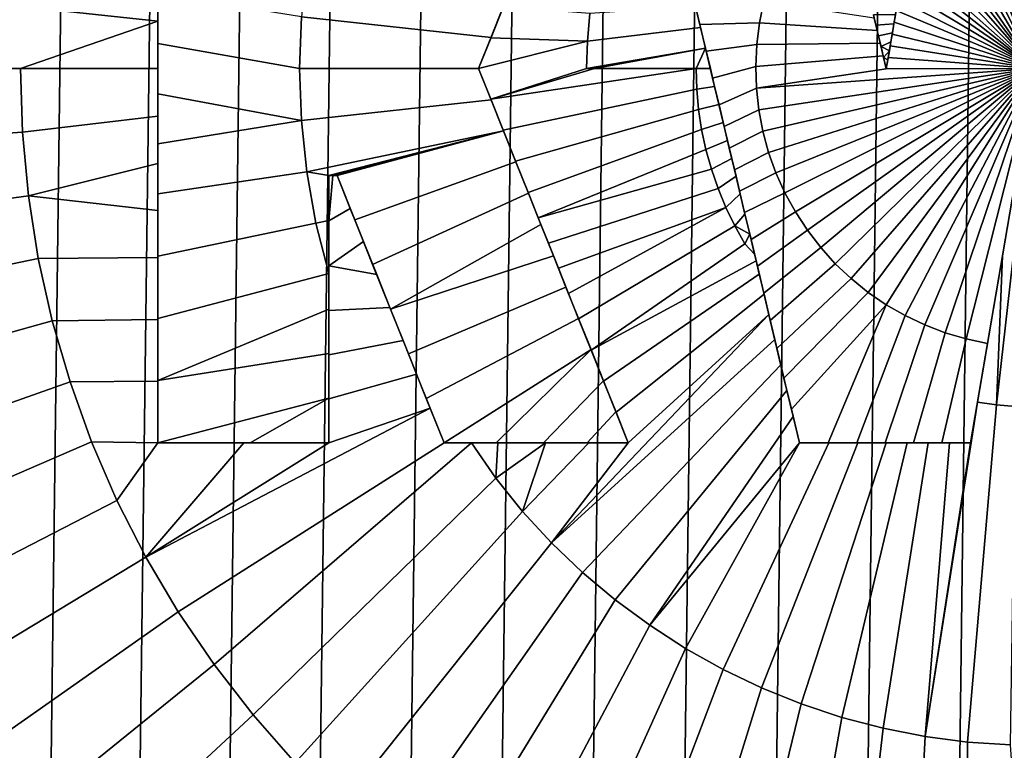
# Model space of a CAD drawing. Header units: metres. Extents: x -109 to 109, y -342 to 66.
# Tile 310 of 512: x -4.75 to -0.14, y -10.75 to -7.34. Entities that reach past the tile are written whole.
import ezdxf

# ---------------------------------------------------------------- set-up
doc = ezdxf.new("R2010")
doc.units = ezdxf.units.M
doc.layers.add('solid_K_24_62_16_000B91', color=7, linetype='CONTINUOUS')

msp = doc.modelspace()

# ---------------------------------------------------------------- linework, layer by layer
at = {"layer": 'solid_K_24_62_16_000B91'}
for points in [[(-1.283842, -16.951452, -67), (-0.855638, 16.978449, -67), (-0.427724, 16.994635, -67), (-0.855624, -16.978451, -67)], [(-0.855624, -16.978451, -67), (-0.427724, 16.994635, -67), (0, 17, -67), (-0.427716, -16.994635, -67)], [(0.427716, 16.994635, -67), (0, -17, -67), (-0.427716, -16.994635, -67), (0, 17, -67)], [(-2.139055, -16.864889, -67), (-1.711715, 16.913599, -67), (-1.283861, 16.951452, -67), (-1.711693, -16.913601, -67)], [(-1.711693, -16.913601, -67), (-1.283861, 16.951452, -67), (-0.855638, 16.978449, -67), (-1.283842, -16.951452, -67)], [(-2.565308, -16.805328, -67), (-2.139079, 16.864885, -67), (-1.711715, 16.913599, -67), (-2.139055, -16.864889, -67)], [(-2.990326, -16.734932, -67), (-2.565332, 16.805325, -67), (-2.139079, 16.864885, -67), (-2.565308, -16.805328, -67)], [(-3.413546, -16.653755, -67), (-2.99035, 16.734928, -67), (-2.565332, 16.805325, -67), (-2.990326, -16.734932, -67)], [(-3.834734, -16.561848, -67), (-3.413569, 16.653751, -67), (-2.99035, 16.734928, -67), (-3.413546, -16.653755, -67)], [(-4.253493, -16.459272, -67), (-3.834755, 16.561844, -67), (-3.413569, 16.653751, -67), (-3.834734, -16.561848, -67)], [(-4.669421, -16.346148, -67), (-4.253512, 16.459269, -67), (-3.834755, 16.561844, -67), (-4.253493, -16.459272, -67)], [(-5.082287, -16.222525, -67), (-4.669439, 16.346142, -67), (-4.253512, 16.459269, -67), (-4.669421, -16.346148, -67)], [(-5.491698, -16.088545, -67), (-5.082304, 16.222519, -67), (-4.669439, 16.346142, -67), (-5.082287, -16.222525, -67)], [(-0.397359, -6.322829, 85.585426), (0, -7.564932, 85.606651), (-0.3001, -6.295817, 85.585426)], [(-0.3001, -6.295817, 85.585426), (0, -7.564932, 85.606651), (-0.201044, -6.276408, 85.585426)], [(-0.201044, -6.276408, 85.585426), (0, -7.564932, 85.606651), (-0.100783, -6.264719, 85.585426)], [(-0.397359, -6.322829, 85.585426), (-0.491188, -6.358971, 85.585495), (-0.495821, -6.386613, 85.586258), (0, -7.564932, 85.606651)], [(-0.519364, -6.527073, 85.589844), (0, -7.564932, 85.606651), (-0.495821, -6.386613, 85.586258)], [(-0.539632, -6.647999, 85.592522), (0, -7.564932, 85.606651), (-0.519364, -6.527073, 85.589844)], [(-0.557482, -6.754495, 85.594574), (0, -7.564932, 85.606651), (-0.539632, -6.647999, 85.592522)], [(-0.569784, -6.827888, 85.595818), (0, -7.564932, 85.606651), (-0.557482, -6.754495, 85.594574)], [(-0.581448, -6.897478, 85.59687), (0, -7.564932, 85.606651), (-0.569784, -6.827888, 85.595818)], [(-0.592685, -6.964519, 85.597771), (0, -7.564932, 85.606651), (-0.581448, -6.897478, 85.59687)], [(-0.603673, -7.030073, 85.598534), (0, -7.564932, 85.606651), (-0.592685, -6.964519, 85.597771)], [(-0.612382, -7.082032, 85.59906), (0, -7.564932, 85.606651), (-0.603673, -7.030073, 85.598534)], [(-3.402796, -7.081564, 85.459015), (-3.428406, -7.322645, 85.459015), (-2.541891, -7.419659, 85.525703), (-2.483805, -7.274444, 85.528557)], [(-0.621107, -7.134086, 85.599518), (0, -7.564932, 85.606651), (-0.612382, -7.082032, 85.59906)], [(-4.1, -7.34235, 85.315346), (-4.1, -7.121022, 85.313492), (-4.902234, -7.256509, 85.223915)], [(-4.1, -7.213079, 85.394836), (-4.1, -7.121022, 85.313492), (-4.1, -7.34235, 85.315346)], [(-0.629894, -7.186511, 85.599915), (0, -7.564932, 85.606651), (-0.621107, -7.134086, 85.599518)], [(-4.1, -7.447594, 85.396217), (-4.1, -7.213079, 85.394836), (-4.1, -7.34235, 85.315346)], [(-3.436956, -7.564932, 85.459015), (-3.428406, -7.322645, 85.459015), (-4.1, -7.213079, 85.394836), (-4.1, -7.447594, 85.396217)], [(-0.638781, -7.239533, 85.600235), (0, -7.564932, 85.606651), (-0.629894, -7.186511, 85.599915)], [(-4.902234, -7.256509, 85.223915), (-4.911926, -7.564932, 85.223915), (-4.742583, -7.564932, 85.244499), (-4.1, -7.34235, 85.315346)], [(-1.59495, -7.233148, 85.573524), (-1.585171, -7.274283, 85.494171), (-1.56202, -7.371655, 85.495674), (-1.565102, -7.358691, 85.575546)], [(-1.265733, -7.250875, 85.585426), (-1.59495, -7.233148, 85.573524), (-1.565102, -7.358691, 85.575546), (-1.28642, -7.350839, 85.585426)], [(-1.28642, -7.350839, 85.585426), (-0.736029, -7.387182, 85.599495), (-0.749775, -7.329363, 85.598946), (-1.265733, -7.250875, 85.585426)], [(-0.647802, -7.293353, 85.600494), (0, -7.564932, 85.606651), (-0.638781, -7.239533, 85.600235)], [(-2.483805, -7.274444, 85.528557), (-2.541891, -7.419659, 85.525703), (-2.542505, -7.421195, 85.445503), (-2.484553, -7.276314, 85.448372)], [(-2.542505, -7.421195, 85.445503), (-2.091385, -7.435793, 85.471725), (-2.079451, -7.307146, 85.471725), (-2.484553, -7.276314, 85.448372)], [(-1.585171, -7.274283, 85.494171), (-2.079451, -7.307146, 85.471725), (-2.091385, -7.435793, 85.471725), (-1.56202, -7.371655, 85.495674)], [(-0.74198, -7.362151, 85.519249), (-0.658209, -7.355442, 85.520683), (-0.651185, -7.313539, 85.520561), (-0.753476, -7.313796, 85.518761)], [(-0.736029, -7.387182, 85.599495), (-0.74198, -7.362151, 85.519249), (-0.753476, -7.313796, 85.518761), (-0.749775, -7.329363, 85.598946)], [(-0.647802, -7.293353, 85.600494), (-0.651185, -7.313539, 85.520561), (-0.658209, -7.355442, 85.520683), (-0.656948, -7.347921, 85.600677)], [(-0.656948, -7.347921, 85.600677), (0, -7.564932, 85.606651), (-0.647802, -7.293353, 85.600494)], [(-4.1, -7.34235, 85.315346), (-4.742583, -7.564932, 85.244499), (-4.1, -7.564932, 85.315971)], [(-4.1, -7.447594, 85.396217), (-4.1, -7.34235, 85.315346), (-4.1, -7.564932, 85.315971)], [(-3.428406, -7.322645, 85.459015), (-3.436956, -7.564932, 85.459015), (-2.6, -7.564932, 85.522232), (-2.541891, -7.419659, 85.525703)], [(-1.28642, -7.350839, 85.585426), (-1.565102, -7.358691, 85.575546), (-1.535384, -7.483689, 85.577148), (-1.299225, -7.452114, 85.585426)], [(-1.535384, -7.483689, 85.577148), (-1.565102, -7.358691, 85.575546), (-1.56202, -7.371655, 85.495674), (-1.538939, -7.468735, 85.496918)], [(-1.299225, -7.452114, 85.585426), (-0.722124, -7.445664, 85.599968), (-0.736029, -7.387182, 85.599495), (-1.28642, -7.350839, 85.585426)], [(-0.730305, -7.411254, 85.519684), (-0.665231, -7.397336, 85.520767), (-0.658209, -7.355442, 85.520683), (-0.74198, -7.362151, 85.519249)], [(-0.736029, -7.387182, 85.599495), (-0.730305, -7.411254, 85.519684), (-0.74198, -7.362151, 85.519249)], [(-0.666205, -7.403147, 85.600784), (-0.656948, -7.347921, 85.600677), (-0.658209, -7.355442, 85.520683), (-0.665231, -7.397336, 85.520767)], [(-0.666205, -7.403147, 85.600784), (0, -7.564932, 85.606651), (-0.656948, -7.347921, 85.600677)], [(-1.56202, -7.371655, 85.495674), (-2.091385, -7.435793, 85.471725), (-2.095369, -7.564932, 85.471725), (-1.538939, -7.468735, 85.496918)], [(-0.736029, -7.387182, 85.599495), (-0.722124, -7.445664, 85.599968), (-0.718425, -7.461222, 85.520065), (-0.730305, -7.411254, 85.519684)], [(-0.718425, -7.461222, 85.520065), (-0.67225, -7.439213, 85.520805), (-0.665231, -7.397336, 85.520767), (-0.730305, -7.411254, 85.519684)], [(-0.675543, -7.458862, 85.600815), (-0.666205, -7.403147, 85.600784), (-0.665231, -7.397336, 85.520767), (-0.67225, -7.439213, 85.520805)], [(-0.675543, -7.458862, 85.600815), (0, -7.564932, 85.606651), (-0.666205, -7.403147, 85.600784)], [(-4.1, -7.68227, 85.396217), (-4.1, -7.447594, 85.396217), (-4.1, -7.564932, 85.315971)], [(-3.428406, -7.807219, 85.459015), (-3.436956, -7.564932, 85.459015), (-4.1, -7.447594, 85.396217), (-4.1, -7.68227, 85.396217)], [(-2.541891, -7.419659, 85.525703), (-2.6, -7.564932, 85.522232), (-2.6, -7.564932, 85.442062), (-2.542505, -7.421195, 85.445503)], [(-2.542505, -7.421195, 85.445503), (-2.6, -7.564932, 85.442062), (-2.091385, -7.435793, 85.471725)], [(-2.091385, -7.435793, 85.471725), (-2.6, -7.564932, 85.442062), (-2.542872, -7.707751, 85.445488), (-2.095369, -7.564932, 85.471725)], [(-1.299225, -7.452114, 85.585426), (-1.535384, -7.483689, 85.577148), (-1.505633, -7.608822, 85.578331), (-1.304069, -7.554081, 85.585426)], [(-1.304069, -7.554081, 85.585426), (-0.707972, -7.505189, 85.600349), (-0.722124, -7.445664, 85.599968), (-1.299225, -7.452114, 85.585426)], [(-0.722124, -7.445664, 85.599968), (-0.707972, -7.505189, 85.600349), (-0.706151, -7.512849, 85.520378), (-0.718425, -7.461222, 85.520065)], [(-0.718425, -7.461222, 85.520065), (-0.679257, -7.481018, 85.52079), (-0.67225, -7.439213, 85.520805)], [(-0.675543, -7.458862, 85.600815), (-0.67225, -7.439213, 85.520805), (-0.679257, -7.481018, 85.52079)], [(-1.538939, -7.468735, 85.496918), (-2.095369, -7.564932, 85.471725), (-2.058223, -7.564932, 85.473663)], [(-1.538939, -7.468735, 85.496918), (-2.058223, -7.564932, 85.473663), (-1.583119, -7.564932, 85.495308)], [(-1.538939, -7.468735, 85.496918), (-1.583119, -7.564932, 85.495308), (-1.516068, -7.564932, 85.49791)], [(-1.505633, -7.608822, 85.578331), (-1.535384, -7.483689, 85.577148), (-1.538939, -7.468735, 85.496918), (-1.516068, -7.564932, 85.49791)], [(-0.718425, -7.461222, 85.520065), (-0.706151, -7.512849, 85.520378), (-0.679257, -7.481018, 85.52079)], [(-0.706151, -7.512849, 85.520378), (-0.68634, -7.523276, 85.520737), (-0.679257, -7.481018, 85.52079)], [(-0.675543, -7.458862, 85.600815), (-0.679257, -7.481018, 85.52079), (-0.68634, -7.523276, 85.520737), (-0.684677, -7.513356, 85.600769)], [(-0.684677, -7.513356, 85.600769), (0, -7.564932, 85.606651), (-0.675543, -7.458862, 85.600815)], [(-1.300922, -7.656114, 85.585426), (-0.693506, -7.566033, 85.600647), (-0.707972, -7.505189, 85.600349), (-1.304069, -7.554081, 85.585426)], [(-0.707972, -7.505189, 85.600349), (-0.693506, -7.566033, 85.600647), (-0.693506, -7.566033, 85.520638), (-0.706151, -7.512849, 85.520378)], [(-0.706151, -7.512849, 85.520378), (-0.693506, -7.566033, 85.520638), (-0.68634, -7.523276, 85.520737)], [(-0.693506, -7.566033, 85.600647), (-0.684677, -7.513356, 85.600769), (-0.68634, -7.523276, 85.520737), (-0.693506, -7.566033, 85.520638)], [(-0.693506, -7.566033, 85.600647), (0, -7.564932, 85.606651), (-0.684677, -7.513356, 85.600769)], [(-4.911926, -7.564932, 85.223915), (-6.294733, -7.969067, 85.026184), (-4.733225, -7.862721, 85.244499), (-4.742583, -7.564932, 85.244499)], [(-4.1, -7.787514, 85.315346), (-4.1, -7.564932, 85.315971), (-4.742583, -7.564932, 85.244499), (-4.733225, -7.862721, 85.244499)], [(-4.1, -7.68227, 85.396217), (-4.1, -7.564932, 85.315971), (-4.1, -7.787514, 85.315346)], [(-3.436956, -7.564932, 85.459015), (-3.428406, -7.807219, 85.459015), (-2.541885, -7.710219, 85.525703), (-2.6, -7.564932, 85.522232)], [(-2.6, -7.564932, 85.522232), (-2.541885, -7.710219, 85.525703), (-2.542872, -7.707751, 85.445488), (-2.6, -7.564932, 85.442062)], [(-1.583119, -7.564932, 85.495308), (-2.542872, -7.707751, 85.445488), (-2.485103, -7.852174, 85.448341), (-1.580232, -7.660498, 85.495308)], [(-2.058223, -7.564932, 85.473663), (-2.095369, -7.564932, 85.471725), (-2.542872, -7.707751, 85.445488)], [(-1.583119, -7.564932, 85.495308), (-2.058223, -7.564932, 85.473663), (-2.542872, -7.707751, 85.445488)], [(-1.49631, -7.648036, 85.498566), (-1.516068, -7.564932, 85.49791), (-1.583119, -7.564932, 85.495308), (-1.580232, -7.660498, 85.495308)], [(-1.505633, -7.608822, 85.578331), (-1.516068, -7.564932, 85.49791), (-1.49631, -7.648036, 85.498566)], [(-1.304069, -7.554081, 85.585426), (-1.505633, -7.608822, 85.578331), (-1.475745, -7.734532, 85.579109), (-1.300922, -7.656114, 85.585426)], [(-1.300922, -7.656114, 85.585426), (0, -7.564932, 85.606651), (-0.693506, -7.566033, 85.600647)], [(-1.300922, -7.656114, 85.585426), (-1.289805, -7.757588, 85.585426), (0, -7.564932, 85.606651)], [(-1.289805, -7.757588, 85.585426), (-1.270784, -7.857882, 85.585426), (0, -7.564932, 85.606651)], [(-1.270784, -7.857882, 85.585426), (-1.243978, -7.956381, 85.585426), (0, -7.564932, 85.606651)], [(-1.243978, -7.956381, 85.585426), (-1.209549, -8.052482, 85.585426), (0, -7.564932, 85.606651)], [(-1.209549, -8.052482, 85.585426), (-1.167709, -8.145595, 85.585426), (0, -7.564932, 85.606651)], [(-1.167709, -8.145595, 85.585426), (-1.118714, -8.23515, 85.585426), (0, -7.564932, 85.606651)], [(-1.118714, -8.23515, 85.585426), (-1.062864, -8.320599, 85.585426), (0, -7.564932, 85.606651)], [(-1.062864, -8.320599, 85.585426), (-1.000502, -8.401418, 85.585426), (0, -7.564932, 85.606651)], [(-1.000502, -8.401418, 85.585426), (-0.93201, -8.477111, 85.585426), (0, -7.564932, 85.606651)], [(-0.93201, -8.477111, 85.585426), (-0.857807, -8.547215, 85.585426), (0, -7.564932, 85.606651)], [(-0.857807, -8.547215, 85.585426), (-0.778348, -8.6113, 85.585426), (0, -7.564932, 85.606651)], [(-0.778348, -8.6113, 85.585426), (-0.69412, -8.668974, 85.585426), (0, -7.564932, 85.606651)], [(-0.69412, -8.668974, 85.585426), (-0.605639, -8.719884, 85.585426), (0, -7.564932, 85.606651)], [(-0.605639, -8.719884, 85.585426), (-0.513447, -8.763717, 85.585426), (0, -7.564932, 85.606651)], [(-0.513447, -8.763717, 85.585426), (-0.41811, -8.800204, 85.585426), (0, -7.564932, 85.606651)], [(-0.41811, -8.800204, 85.585426), (-0.32021, -8.829123, 85.585426), (0, -7.564932, 85.606651)], [(-0.32021, -8.829123, 85.585426), (-0.220348, -8.850293, 85.585426), (0, -7.564932, 85.606651)], [(0, -7.564932, 85.606651), (-0.220348, -8.850293, 85.585426), (-0.150032, -8.440121, 85.596809)], [(0, -7.564932, 85.526649), (-0.178804, -9.137921, 85.495308), (-0.089545, -9.145516, 85.495308)], [(-0.150038, -8.440155, 85.516792), (-0.178804, -9.137921, 85.495308), (0, -7.564932, 85.526649)], [(0, -7.564932, 85.606651), (-0.150032, -8.440121, 85.596809), (-0.150038, -8.440155, 85.516792), (0, -7.564932, 85.526649)], [(-1.475745, -7.734532, 85.579109), (-1.505633, -7.608822, 85.578331), (-1.49631, -7.648036, 85.498566), (-1.476385, -7.73184, 85.499046)], [(-4.1, -7.916784, 85.394836), (-4.1, -7.68227, 85.396217), (-4.1, -7.787514, 85.315346)], [(-3.428406, -7.807219, 85.459015), (-4.1, -7.68227, 85.396217), (-4.1, -7.916784, 85.394836)], [(-1.580232, -7.660498, 85.495308), (-2.485103, -7.852174, 85.448341), (-2.426818, -7.997888, 85.450615), (-1.571581, -7.755715, 85.495308)], [(-1.49631, -7.648036, 85.498566), (-1.580232, -7.660498, 85.495308), (-1.571581, -7.755715, 85.495308), (-1.476385, -7.73184, 85.499046)], [(-1.300922, -7.656114, 85.585426), (-1.475745, -7.734532, 85.579109), (-1.451762, -7.835406, 85.579437), (-1.289805, -7.757588, 85.585426)], [(-3.402796, -8.0483, 85.459015), (-2.483796, -7.855443, 85.528557), (-2.541885, -7.710219, 85.525703), (-3.428406, -7.807219, 85.459015)], [(-2.483796, -7.855443, 85.528557), (-2.485103, -7.852174, 85.448341), (-2.542872, -7.707751, 85.445488), (-2.541885, -7.710219, 85.525703)], [(-1.476385, -7.73184, 85.499046), (-1.571581, -7.755715, 85.495308), (-1.557199, -7.850236, 85.495308), (-1.456299, -7.816322, 85.499336)], [(-1.451762, -7.835406, 85.579437), (-1.475745, -7.734532, 85.579109), (-1.476385, -7.73184, 85.499046), (-1.456299, -7.816322, 85.499336)], [(-1.571581, -7.755715, 85.495308), (-2.426818, -7.997888, 85.450615), (-2.368142, -8.144576, 85.452278), (-1.557199, -7.850236, 85.495308)], [(-1.289805, -7.757588, 85.585426), (-1.451762, -7.835406, 85.579437), (-1.427745, -7.936422, 85.579491), (-1.270784, -7.857882, 85.585426)], [(-4.1, -7.787514, 85.315346), (-4.733225, -7.862721, 85.244499), (-4.705186, -8.159335, 85.244499), (-4.1, -8.008842, 85.313492)], [(-4.1, -7.916784, 85.394836), (-4.1, -7.787514, 85.315346), (-4.1, -8.008842, 85.313492)], [(-3.428406, -7.807219, 85.459015), (-4.1, -7.916784, 85.394836), (-4.1, -8.150792, 85.39209), (-3.402796, -8.0483, 85.459015)], [(-1.456299, -7.816322, 85.499336), (-1.557199, -7.850236, 85.495308), (-1.537136, -7.943717, 85.495308), (-1.436212, -7.900809, 85.499443)], [(-1.427745, -7.936422, 85.579491), (-1.451762, -7.835406, 85.579437), (-1.456299, -7.816322, 85.499336), (-1.436212, -7.900809, 85.499443)], [(-4.733225, -7.862721, 85.244499), (-6.294733, -7.969067, 85.026184), (-6.255906, -8.371542, 85.026184), (-4.705186, -8.159335, 85.244499)], [(-3.402796, -8.0483, 85.459015), (-3.3, -8.064932, 85.467438), (-2.483796, -7.855443, 85.528557)], [(-3.280766, -8.064932, 85.469017), (-2.483796, -7.855443, 85.528557), (-3.3, -8.064932, 85.467438)], [(-3.280766, -8.064932, 85.469017), (-3.261626, -8.064932, 85.470589), (-2.483796, -7.855443, 85.528557)], [(-2.483796, -7.855443, 85.528557), (-3.261626, -8.064932, 85.470589), (-3.178655, -8.272361, 85.474144), (-2.425626, -8.000868, 85.530807)], [(-2.425626, -8.000868, 85.530807), (-2.426818, -7.997888, 85.450615), (-2.485103, -7.852174, 85.448341), (-2.483796, -7.855443, 85.528557)], [(-1.557199, -7.850236, 85.495308), (-2.368142, -8.144576, 85.452278), (-2.321002, -8.262427, 85.453163), (-1.537136, -7.943717, 85.495308)], [(-1.270784, -7.857882, 85.585426), (-1.427745, -7.936422, 85.579491), (-1.403738, -8.037395, 85.579269), (-1.243978, -7.956381, 85.585426)], [(-4.1, -8.150792, 85.39209), (-4.1, -7.916784, 85.394836), (-4.1, -8.008842, 85.313492)], [(-1.436212, -7.900809, 85.499443), (-1.537136, -7.943717, 85.495308), (-1.511468, -8.035816, 85.495308), (-1.416204, -7.984964, 85.499367)], [(-1.403738, -8.037395, 85.579269), (-1.427745, -7.936422, 85.579491), (-1.436212, -7.900809, 85.499443), (-1.416204, -7.984964, 85.499367)], [(-1.511468, -8.035816, 85.495308), (-1.537136, -7.943717, 85.495308), (-2.321002, -8.262427, 85.453163)], [(-1.243978, -7.956381, 85.585426), (-1.403738, -8.037395, 85.579269), (-1.379789, -8.138126, 85.578789), (-1.209549, -8.052482, 85.585426)], [(-4.1, -8.228991, 85.310425), (-4.1, -8.008842, 85.313492), (-4.705186, -8.159335, 85.244499)], [(-4.1, -8.150792, 85.39209), (-4.1, -8.008842, 85.313492), (-4.1, -8.228991, 85.310425)], [(-2.425626, -8.000868, 85.530807), (-3.178655, -8.272361, 85.474144), (-3.095364, -8.480587, 85.476448), (-2.367273, -8.146749, 85.532448)], [(-2.367273, -8.146749, 85.532448), (-2.368142, -8.144576, 85.452278), (-2.426818, -7.997888, 85.450615), (-2.425626, -8.000868, 85.530807)], [(-1.416204, -7.984964, 85.499367), (-1.511468, -8.035816, 85.495308), (-1.480286, -8.126198, 85.495308), (-1.396372, -8.068377, 85.4991)], [(-1.403738, -8.037395, 85.579269), (-1.416204, -7.984964, 85.499367), (-1.396372, -8.068377, 85.4991)], [(-3.360256, -8.286975, 85.459015), (-3.402796, -8.0483, 85.459015), (-4.1, -8.150792, 85.39209), (-4.1, -8.442367, 85.386734)], [(-3.402796, -8.0483, 85.459015), (-3.360256, -8.286975, 85.459015), (-3.3, -8.27438, 85.464264), (-3.3, -8.064932, 85.467438)], [(-1.480286, -8.126198, 85.495308), (-1.511468, -8.035816, 85.495308), (-2.321002, -8.262427, 85.453163), (-2.27377, -8.380506, 85.453644)], [(-1.403738, -8.037395, 85.579269), (-1.396372, -8.068377, 85.4991), (-1.376822, -8.150606, 85.498657), (-1.379789, -8.138126, 85.578789)], [(-1.167709, -8.145595, 85.585426), (-1.209549, -8.052482, 85.585426), (-1.379789, -8.138126, 85.578789), (-1.355933, -8.238464, 85.578041)], [(-3.280769, -8.064932, 85.388741), (-3.3, -8.064932, 85.387154), (-3.3, -8.277216, 85.383926)], [(-3.3, -8.064932, 85.467438), (-3.3, -8.27438, 85.464264), (-3.3, -8.277216, 85.383926), (-3.3, -8.064932, 85.387154)], [(-3.199733, -8.219666, 85.393089), (-3.261626, -8.064932, 85.390312), (-3.280769, -8.064932, 85.388741), (-3.3, -8.277216, 85.383926)], [(-3.3, -8.064932, 85.467438), (-3.3, -8.064932, 85.387154), (-3.280769, -8.064932, 85.388741)], [(-3.280766, -8.064932, 85.469017), (-3.3, -8.064932, 85.467438), (-3.280769, -8.064932, 85.388741), (-3.261626, -8.064932, 85.390312)], [(-3.261626, -8.064932, 85.390312), (-3.261626, -8.064932, 85.470589), (-3.280766, -8.064932, 85.469017)], [(-3.178655, -8.272361, 85.474144), (-3.261626, -8.064932, 85.470589), (-3.261626, -8.064932, 85.390312), (-3.199733, -8.219666, 85.393089)], [(-1.396372, -8.068377, 85.4991), (-1.480286, -8.126198, 85.495308), (-1.443705, -8.214533, 85.495308), (-1.376822, -8.150606, 85.498657)], [(-2.367273, -8.146749, 85.532448), (-3.095364, -8.480587, 85.476448), (-3.011848, -8.689378, 85.477501), (-2.308733, -8.293099, 85.53347)], [(-2.308733, -8.293099, 85.53347), (-2.321002, -8.262427, 85.453163), (-2.368142, -8.144576, 85.452278), (-2.367273, -8.146749, 85.532448)], [(-1.443705, -8.214533, 85.495308), (-1.480286, -8.126198, 85.495308), (-2.27377, -8.380506, 85.453644), (-2.226527, -8.498613, 85.45372)], [(-1.379789, -8.138126, 85.578789), (-1.376822, -8.150606, 85.498657), (-1.354342, -8.245159, 85.497925), (-1.355933, -8.238464, 85.578041)], [(-1.118714, -8.23515, 85.585426), (-1.167709, -8.145595, 85.585426), (-1.355933, -8.238464, 85.578041), (-1.326195, -8.363544, 85.576736)], [(-4.705186, -8.159335, 85.244499), (-6.255906, -8.371542, 85.026184), (-6.191373, -8.770701, 85.026184), (-4.658579, -8.453604, 85.244499)], [(-4.1, -8.448025, 85.306168), (-4.1, -8.228991, 85.310425), (-4.705186, -8.159335, 85.244499), (-4.658579, -8.453604, 85.244499)], [(-4.1, -8.442367, 85.386734), (-4.1, -8.150792, 85.39209), (-4.1, -8.228991, 85.310425)], [(-1.376822, -8.150606, 85.498657), (-1.443705, -8.214533, 85.495308), (-1.401859, -8.300498, 85.495308), (-1.354342, -8.245159, 85.497925)], [(-4.1, -8.442367, 85.386734), (-4.1, -8.228991, 85.310425), (-4.1, -8.448025, 85.306168)], [(-3.199733, -8.219666, 85.393089), (-3.3, -8.277216, 85.383926), (-3.3, -8.487777, 85.379608), (-3.138015, -8.373961, 85.395164)], [(-3.178655, -8.272361, 85.474144), (-3.199733, -8.219666, 85.393089), (-3.138015, -8.373961, 85.395164)], [(-1.443705, -8.214533, 85.495308), (-2.226527, -8.498613, 85.45372), (-2.179323, -8.616624, 85.453384)], [(-1.443705, -8.214533, 85.495308), (-2.179323, -8.616624, 85.453384), (-2.132236, -8.734342, 85.452652), (-1.401859, -8.300498, 85.495308)], [(-1.326195, -8.363544, 85.576736), (-1.355933, -8.238464, 85.578041), (-1.354342, -8.245159, 85.497925), (-1.332094, -8.338734, 85.496971)], [(-1.118714, -8.23515, 85.585426), (-1.326195, -8.363544, 85.576736), (-1.296461, -8.48861, 85.575027), (-1.062864, -8.320599, 85.585426)], [(-3.360256, -8.286975, 85.459015), (-3.3, -8.522379, 85.459091), (-3.3, -8.27438, 85.464264)], [(-3.3, -8.27438, 85.464264), (-3.3, -8.4828, 85.460014), (-3.3, -8.487777, 85.379608), (-3.3, -8.277216, 85.383926)], [(-3.3, -8.27438, 85.464264), (-3.3, -8.522379, 85.459091), (-3.3, -8.4828, 85.460014)], [(-3.095364, -8.480587, 85.476448), (-3.178655, -8.272361, 85.474144), (-3.138015, -8.373961, 85.395164)], [(-2.250072, -8.439753, 85.533875), (-2.27377, -8.380506, 85.453644), (-2.321002, -8.262427, 85.453163), (-2.308733, -8.293099, 85.53347)], [(-1.332094, -8.338734, 85.496971), (-1.354342, -8.245159, 85.497925), (-1.401859, -8.300498, 85.495308)], [(-3.3, -8.522379, 85.459091), (-3.360256, -8.286975, 85.459015), (-4.1, -8.442367, 85.386734), (-4.1, -8.733227, 85.379272)], [(-2.308733, -8.293099, 85.53347), (-3.011848, -8.689378, 85.477501), (-2.250072, -8.439753, 85.533875)], [(-1.401859, -8.300498, 85.495308), (-2.132236, -8.734342, 85.452652), (-2.073606, -8.880918, 85.45118), (-1.3549, -8.38378, 85.495308)], [(-1.332094, -8.338734, 85.496971), (-1.401859, -8.300498, 85.495308), (-1.3549, -8.38378, 85.495308)], [(-1.000502, -8.401418, 85.585426), (-1.062864, -8.320599, 85.585426), (-1.296461, -8.48861, 85.575027), (-1.266523, -8.614531, 85.572884)], [(-3.076455, -8.527861, 85.396538), (-3.138015, -8.373961, 85.395164), (-3.3, -8.487777, 85.379608)], [(-3.095364, -8.480587, 85.476448), (-3.138015, -8.373961, 85.395164), (-3.076455, -8.527861, 85.396538)], [(-1.309903, -8.432073, 85.495789), (-1.332094, -8.338734, 85.496971), (-1.3549, -8.38378, 85.495308)], [(-1.326195, -8.363544, 85.576736), (-1.332094, -8.338734, 85.496971), (-1.309903, -8.432073, 85.495789)], [(-1.296461, -8.48861, 85.575027), (-1.326195, -8.363544, 85.576736), (-1.309903, -8.432073, 85.495789), (-1.302301, -8.464044, 85.495331)], [(-2.250072, -8.439753, 85.533875), (-2.226527, -8.498613, 85.45372), (-2.27377, -8.380506, 85.453644)], [(-1.309903, -8.432073, 85.495789), (-1.3549, -8.38378, 85.495308), (-2.073606, -8.880918, 85.45118), (-1.302301, -8.464044, 85.495331)], [(-0.93201, -8.477111, 85.585426), (-1.000502, -8.401418, 85.585426), (-1.266523, -8.614531, 85.572884), (-1.2361, -8.742491, 85.570274)], [(-4.658579, -8.453604, 85.244499), (-6.191373, -8.770701, 85.026184), (-6.101398, -9.164907, 85.026184), (-4.593586, -8.744365, 85.244499)], [(-4.1, -8.738494, 85.29866), (-4.1, -8.448025, 85.306168), (-4.658579, -8.453604, 85.244499), (-4.593586, -8.744365, 85.244499)], [(-4.1, -8.442367, 85.386734), (-4.1, -8.448025, 85.306168), (-4.1, -8.738494, 85.29866), (-4.1, -8.733227, 85.379272)], [(-2.191394, -8.586448, 85.533653), (-2.250072, -8.439753, 85.533875), (-3.011848, -8.689378, 85.477501), (-2.928267, -8.89833, 85.477287)], [(-2.250072, -8.439753, 85.533875), (-2.191394, -8.586448, 85.533653), (-2.179323, -8.616624, 85.453384), (-2.226527, -8.498613, 85.45372)], [(-1.287647, -8.525681, 85.49437), (-1.302301, -8.464044, 85.495331), (-2.073606, -8.880918, 85.45118), (-2.015317, -9.02664, 85.449097)], [(-1.296461, -8.48861, 85.575027), (-1.302301, -8.464044, 85.495331), (-1.287647, -8.525681, 85.49437)], [(-0.150038, -8.440155, 85.516792), (-0.267489, -9.125284, 85.495308), (-0.178804, -9.137921, 85.495308)], [(-0.220348, -8.850293, 85.585426), (-0.267489, -9.125284, 85.495308), (-0.150038, -8.440155, 85.516792)], [(-0.150032, -8.440121, 85.596809), (-0.220348, -8.850293, 85.585426), (-0.150038, -8.440155, 85.516792)], [(-3.3, -8.4828, 85.460014), (-3.3, -8.522379, 85.459091), (-3.3, -8.487777, 85.379608)], [(-3.014823, -8.68194, 85.397232), (-3.076455, -8.527861, 85.396538), (-3.3, -8.487777, 85.379608), (-3.3, -8.696694, 85.374222)], [(-3.3, -8.522379, 85.459091), (-3.3, -8.690416, 85.454704), (-3.3, -8.696694, 85.374222), (-3.3, -8.487777, 85.379608)], [(-3.011848, -8.689378, 85.477501), (-3.095364, -8.480587, 85.476448), (-3.076455, -8.527861, 85.396538), (-3.014823, -8.68194, 85.397232)], [(-1.296461, -8.48861, 85.575027), (-1.287647, -8.525681, 85.49437), (-1.265213, -8.620036, 85.492706), (-1.266523, -8.614531, 85.572884)], [(-0.857807, -8.547215, 85.585426), (-0.93201, -8.477111, 85.585426), (-1.2361, -8.742491, 85.570274), (-1.204791, -8.874176, 85.567139)], [(-3.3, -8.690416, 85.454704), (-3.3, -8.522379, 85.459091), (-4.1, -8.733227, 85.379272), (-4.1, -9.023893, 85.36969)], [(-1.265213, -8.620036, 85.492706), (-1.287647, -8.525681, 85.49437), (-2.015317, -9.02664, 85.449097), (-1.957442, -9.171326, 85.446419)], [(-0.778348, -8.6113, 85.585426), (-0.857807, -8.547215, 85.585426), (-1.204791, -8.874176, 85.567139), (-1.172043, -9.011917, 85.56337)], [(-2.132808, -8.732911, 85.532814), (-2.191394, -8.586448, 85.533653), (-2.928267, -8.89833, 85.477287), (-2.844809, -9.106976, 85.475807)], [(-2.191394, -8.586448, 85.533653), (-2.132808, -8.732911, 85.532814), (-2.132236, -8.734342, 85.452652), (-2.179323, -8.616624, 85.453384)], [(-1.242489, -8.715615, 85.490784), (-1.265213, -8.620036, 85.492706), (-1.957442, -9.171326, 85.446419), (-1.9, -9.314932, 85.443153)], [(-1.2361, -8.742491, 85.570274), (-1.266523, -8.614531, 85.572884), (-1.265213, -8.620036, 85.492706), (-1.242489, -8.715615, 85.490784)], [(-0.69412, -8.668974, 85.585426), (-0.778348, -8.6113, 85.585426), (-1.172043, -9.011917, 85.56337), (-1.1373, -9.158046, 85.558823)], [(-3.3, -8.690416, 85.454704), (-4.1, -9.023893, 85.36969), (-3.3, -8.897744, 85.448318)], [(-2.952813, -8.836966, 85.397224), (-3.014823, -8.68194, 85.397232), (-3.3, -8.696694, 85.374222), (-3.3, -8.90397, 85.367798)], [(-3.3, -8.690416, 85.454704), (-3.3, -8.897744, 85.448318), (-3.3, -8.90397, 85.367798), (-3.3, -8.696694, 85.374222)], [(-2.928267, -8.89833, 85.477287), (-3.011848, -8.689378, 85.477501), (-3.014823, -8.68194, 85.397232), (-2.952813, -8.836966, 85.397224)], [(-0.964994, -9.314932, 85.556793), (-0.69412, -8.668974, 85.585426), (-1.1373, -9.158046, 85.558823), (-1.1, -9.314932, 85.553314)], [(-0.69412, -8.668974, 85.585426), (-0.964994, -9.314932, 85.556793), (-0.831613, -9.314932, 85.559792), (-0.605639, -8.719884, 85.585426)], [(-4.593586, -8.744365, 85.244499), (-6.101398, -9.164907, 85.026184), (-5.986351, -9.552538, 85.026184), (-4.510465, -9.030471, 85.244499)], [(-4.1, -9.027369, 85.289085), (-4.1, -8.738494, 85.29866), (-4.593586, -8.744365, 85.244499), (-4.510465, -9.030471, 85.244499)], [(-4.1, -8.733227, 85.379272), (-4.1, -8.738494, 85.29866), (-4.1, -9.027369, 85.289085), (-4.1, -9.023893, 85.36969)], [(-2.074397, -8.878939, 85.531357), (-2.132808, -8.732911, 85.532814), (-2.844809, -9.106976, 85.475807), (-2.761626, -9.314932, 85.473076)], [(-1.242489, -8.715615, 85.490784), (-1.9, -9.314932, 85.443153), (-2.258443, -9.782765, 85.401207)], [(-1.214824, -8.831976, 85.488113), (-1.242489, -8.715615, 85.490784), (-2.258443, -9.782765, 85.401207)], [(-2.132808, -8.732911, 85.532814), (-2.074397, -8.878939, 85.531357), (-2.073606, -8.880918, 85.45118), (-2.132236, -8.734342, 85.452652)], [(-1.204791, -8.874176, 85.567139), (-1.2361, -8.742491, 85.570274), (-1.242489, -8.715615, 85.490784), (-1.214824, -8.831976, 85.488113)], [(-0.605639, -8.719884, 85.585426), (-0.831613, -9.314932, 85.559792), (-0.699127, -9.314932, 85.562325), (-0.513447, -8.763717, 85.585426)], [(-0.513447, -8.763717, 85.585426), (-0.699127, -9.314932, 85.562325), (-0.566845, -9.314932, 85.564415), (-0.41811, -8.800204, 85.585426)], [(-2.8901, -8.993749, 85.396507), (-2.952813, -8.836966, 85.397224), (-3.3, -8.90397, 85.367798), (-3.3, -9.109824, 85.360344)], [(-2.928267, -8.89833, 85.477287), (-2.952813, -8.836966, 85.397224), (-2.8901, -8.993749, 85.396507)], [(-1.186732, -8.950134, 85.485039), (-1.214824, -8.831976, 85.488113), (-2.258443, -9.782765, 85.401207), (-2.113828, -9.921005, 85.401207)], [(-1.172043, -9.011917, 85.56337), (-1.204791, -8.874176, 85.567139), (-1.214824, -8.831976, 85.488113), (-1.186732, -8.950134, 85.485039)], [(-0.41811, -8.800204, 85.585426), (-0.566845, -9.314932, 85.564415), (-0.434033, -9.314932, 85.566071), (-0.32021, -8.829123, 85.585426)], [(-0.220348, -8.850293, 85.585426), (-0.32021, -8.829123, 85.585426), (-0.434033, -9.314932, 85.566071), (-0.3, -9.314932, 85.567299)], [(-2.074397, -8.878939, 85.531357), (-2.761626, -9.314932, 85.473076), (-2.517619, -9.314932, 85.489204)], [(-2.074397, -8.878939, 85.531357), (-2.517619, -9.314932, 85.489204), (-2.296031, -9.314932, 85.502541), (-2.016178, -9.024487, 85.529289)], [(-2.074397, -8.878939, 85.531357), (-2.016178, -9.024487, 85.529289), (-2.015317, -9.02664, 85.449097), (-2.073606, -8.880918, 85.45118)], [(-0.220348, -8.850293, 85.585426), (-0.3, -9.314932, 85.567299), (-0.267489, -9.125284, 85.495308)], [(-3.3, -9.105577, 85.440842), (-3.3, -8.897744, 85.448318), (-4.1, -9.023893, 85.36969), (-4.1, -9.314932, 85.357964)], [(-3.3, -8.897744, 85.448318), (-3.3, -9.105577, 85.440842), (-3.3, -9.109824, 85.360344), (-3.3, -8.90397, 85.367798)], [(-2.844809, -9.106976, 85.475807), (-2.928267, -8.89833, 85.477287), (-2.8901, -8.993749, 85.396507)], [(-1.15826, -9.069889, 85.481544), (-1.186732, -8.950134, 85.485039), (-2.113828, -9.921005, 85.401207), (-1.960769, -10.049834, 85.401207)], [(-1.172043, -9.011917, 85.56337), (-1.186732, -8.950134, 85.485039), (-1.15826, -9.069889, 85.481544)], [(-2.826401, -9.152996, 85.39505), (-2.8901, -8.993749, 85.396507), (-3.3, -9.109824, 85.360344), (-3.3, -9.314932, 85.35186)], [(-2.844809, -9.106976, 85.475807), (-2.8901, -8.993749, 85.396507), (-2.826401, -9.152996, 85.39505)], [(-1.172043, -9.011917, 85.56337), (-1.15826, -9.069889, 85.481544), (-1.129413, -9.19122, 85.477615), (-1.1373, -9.158046, 85.558823)], [(-4.510465, -9.030471, 85.244499), (-5.986351, -9.552538, 85.026184), (-5.846706, -9.932001, 85.026184), (-4.409542, -9.310793, 85.244499)], [(-4.510465, -9.030471, 85.244499), (-4.409542, -9.310793, 85.244499), (-4.1, -9.314932, 85.277466), (-4.1, -9.027369, 85.289085)], [(-4.1, -9.314932, 85.357964), (-4.1, -9.023893, 85.36969), (-4.1, -9.027369, 85.289085), (-4.1, -9.314932, 85.277466)], [(-2.016178, -9.024487, 85.529289), (-2.296031, -9.314932, 85.502541), (-2.091837, -9.314932, 85.513748), (-1.958073, -9.169749, 85.526611)], [(-2.016178, -9.024487, 85.529289), (-1.958073, -9.169749, 85.526611), (-1.957442, -9.171326, 85.446419), (-2.015317, -9.02664, 85.449097)], [(-3.3, -9.105577, 85.440842), (-4.1, -9.314932, 85.357964), (-3.668039, -9.314932, 85.40007)], [(-3.3, -9.105577, 85.440842), (-3.668039, -9.314932, 85.40007), (-3.3, -9.314932, 85.432213)], [(-3.3, -9.105577, 85.440842), (-3.3, -9.314932, 85.432213), (-3.3, -9.314932, 85.35186), (-3.3, -9.109824, 85.360344)], [(-2.761626, -9.314932, 85.473076), (-2.844809, -9.106976, 85.475807), (-2.826401, -9.152996, 85.39505), (-2.761626, -9.314932, 85.392815)], [(-1.129413, -9.19122, 85.477615), (-1.15826, -9.069889, 85.481544), (-1.960769, -10.049834, 85.401207), (-1.799877, -10.168736, 85.401207)], [(-4.155957, -9.849689, 85.244499), (-2.826401, -9.152996, 85.39505), (-3.3, -9.314932, 85.35186)], [(-4.155957, -9.849689, 85.244499), (-4.004295, -10.106135, 85.244499), (-2.761626, -9.314932, 85.392815), (-2.826401, -9.152996, 85.39505)], [(-1.1, -9.314932, 85.553314), (-1.1373, -9.158046, 85.558823), (-1.129413, -9.19122, 85.477615), (-1.1, -9.314932, 85.473206)], [(-0.267489, -9.125284, 85.495308), (-0.511581, -10.688654, 85.401207), (-0.313228, -10.714732, 85.401207), (-0.178804, -9.137921, 85.495308)], [(-0.267489, -9.125284, 85.495308), (-0.3, -9.314932, 85.487221), (-0.511581, -10.688654, 85.401207)], [(-0.178804, -9.137921, 85.495308), (-0.313228, -10.714732, 85.401207), (-0.113624, -10.728229, 85.401207), (-0.089545, -9.145516, 85.495308)], [(-0.3, -9.314932, 85.567299), (-0.3, -9.314932, 85.487221), (-0.267489, -9.125284, 85.495308)], [(-1.958073, -9.169749, 85.526611), (-2.091837, -9.314932, 85.513748), (-1.9, -9.314932, 85.523323)], [(-1.958073, -9.169749, 85.526611), (-1.9, -9.314932, 85.523323), (-1.9, -9.314932, 85.443153), (-1.957442, -9.171326, 85.446419)], [(-1.1, -9.314932, 85.473206), (-1.129413, -9.19122, 85.477615), (-1.799877, -10.168736, 85.401207)], [(-4.409542, -9.310793, 85.244499), (-5.846706, -9.932001, 85.026184), (-5.683034, -10.301737, 85.026184), (-4.291217, -9.584226, 85.244499)], [(-4.409542, -9.310793, 85.244499), (-4.291217, -9.584226, 85.244499), (-4.1, -9.314932, 85.277466)], [(-4.155957, -9.849689, 85.244499), (-3.697555, -9.314932, 85.316917), (-4.1, -9.314932, 85.277466), (-4.291217, -9.584226, 85.244499)], [(-4.155957, -9.849689, 85.244499), (-3.3, -9.314932, 85.35186), (-3.697555, -9.314932, 85.316917)], [(-3.668039, -9.314932, 85.40007), (-4.1, -9.314932, 85.357964), (-4.1, -9.314932, 85.277466), (-3.697555, -9.314932, 85.316917)], [(-3.83683, -10.352552, 85.244499), (-2.633227, -9.314932, 85.401466), (-2.761626, -9.314932, 85.392815), (-4.004295, -10.106135, 85.244499)], [(-3.654223, -10.587968, 85.244499), (-2.520067, -9.480295, 85.401207), (-2.633227, -9.314932, 85.401466), (-3.83683, -10.352552, 85.244499)], [(-3.3, -9.314932, 85.432213), (-3.668039, -9.314932, 85.40007), (-3.697555, -9.314932, 85.316917), (-3.3, -9.314932, 85.35186)], [(-2.761626, -9.314932, 85.473076), (-2.761626, -9.314932, 85.392815), (-2.633227, -9.314932, 85.401466)], [(-2.517619, -9.314932, 85.489204), (-2.761626, -9.314932, 85.473076), (-2.633227, -9.314932, 85.401466)], [(-2.510594, -9.314932, 85.409409), (-2.633227, -9.314932, 85.401466), (-2.520067, -9.480295, 85.401207)], [(-2.517619, -9.314932, 85.489204), (-2.633227, -9.314932, 85.401466), (-2.510594, -9.314932, 85.409409)], [(-2.287003, -9.314932, 85.422852), (-2.520067, -9.480295, 85.401207), (-2.394037, -9.635666, 85.401207)], [(-2.287003, -9.314932, 85.422852), (-2.510594, -9.314932, 85.409409), (-2.520067, -9.480295, 85.401207)], [(-2.517619, -9.314932, 85.489204), (-2.510594, -9.314932, 85.409409), (-2.287003, -9.314932, 85.422852), (-2.296031, -9.314932, 85.502541)], [(-2.084638, -9.314932, 85.433937), (-2.394037, -9.635666, 85.401207), (-2.258443, -9.782765, 85.401207), (-1.9, -9.314932, 85.443153)], [(-2.084638, -9.314932, 85.433937), (-2.287003, -9.314932, 85.422852), (-2.394037, -9.635666, 85.401207)], [(-2.296031, -9.314932, 85.502541), (-2.287003, -9.314932, 85.422852), (-2.084638, -9.314932, 85.433937), (-2.091837, -9.314932, 85.513748)], [(-1.9, -9.314932, 85.523323), (-2.091837, -9.314932, 85.513748), (-2.084638, -9.314932, 85.433937), (-1.9, -9.314932, 85.443153)], [(-1.1, -9.314932, 85.473206), (-1.799877, -10.168736, 85.401207), (-1.631795, -10.277237, 85.401207)], [(-1.1, -9.314932, 85.473206), (-1.631795, -10.277237, 85.401207), (-1.457195, -10.374903, 85.401207), (-0.962343, -9.314932, 85.476761)], [(-0.962343, -9.314932, 85.476761), (-1.457195, -10.374903, 85.401207), (-1.276774, -10.461344, 85.401207), (-0.827502, -9.314932, 85.479782)], [(-0.827502, -9.314932, 85.479782), (-1.276774, -10.461344, 85.401207), (-1.091252, -10.536215, 85.401207), (-0.694633, -9.314932, 85.482315)], [(-0.964994, -9.314932, 85.556793), (-1.1, -9.314932, 85.553314), (-1.1, -9.314932, 85.473206), (-0.962343, -9.314932, 85.476761)], [(-0.694633, -9.314932, 85.482315), (-1.091252, -10.536215, 85.401207), (-0.901372, -10.599216, 85.401207), (-0.595817, -9.314932, 85.48391)], [(-0.964994, -9.314932, 85.556793), (-0.962343, -9.314932, 85.476761), (-0.827502, -9.314932, 85.479782), (-0.831613, -9.314932, 85.559792)], [(-0.595817, -9.314932, 85.48391), (-0.901372, -10.599216, 85.401207), (-0.70789, -10.650097, 85.401207), (-0.497222, -9.314932, 85.485252)], [(-0.831613, -9.314932, 85.559792), (-0.827502, -9.314932, 85.479782), (-0.694633, -9.314932, 85.482315), (-0.699127, -9.314932, 85.562325)], [(-0.497222, -9.314932, 85.485252), (-0.70789, -10.650097, 85.401207), (-0.511581, -10.688654, 85.401207), (-0.398653, -9.314932, 85.486359)], [(-0.566845, -9.314932, 85.564415), (-0.699127, -9.314932, 85.562325), (-0.694633, -9.314932, 85.482315), (-0.595817, -9.314932, 85.48391)], [(-0.434033, -9.314932, 85.566071), (-0.566845, -9.314932, 85.564415), (-0.595817, -9.314932, 85.48391), (-0.497222, -9.314932, 85.485252)], [(-0.3, -9.314932, 85.487221), (-0.398653, -9.314932, 85.486359), (-0.511581, -10.688654, 85.401207)], [(-0.434033, -9.314932, 85.566071), (-0.497222, -9.314932, 85.485252), (-0.398653, -9.314932, 85.486359)], [(-0.3, -9.314932, 85.567299), (-0.434033, -9.314932, 85.566071), (-0.398653, -9.314932, 85.486359), (-0.3, -9.314932, 85.487221)], [(-3.457194, -10.811454, 85.244499), (-2.394037, -9.635666, 85.401207), (-2.520067, -9.480295, 85.401207), (-3.654223, -10.587968, 85.244499)], [(-4.291217, -9.584226, 85.244499), (-5.683034, -10.301737, 85.026184), (-5.49601, -10.660227, 85.026184), (-4.155957, -9.849689, 85.244499)], [(-3.246521, -11.022126, 85.244499), (-2.258443, -9.782765, 85.401207), (-2.394037, -9.635666, 85.401207), (-3.457194, -10.811454, 85.244499)], [(-3.023036, -11.219155, 85.244499), (-2.113828, -9.921005, 85.401207), (-2.258443, -9.782765, 85.401207), (-3.246521, -11.022126, 85.244499)], [(-4.155957, -9.849689, 85.244499), (-5.49601, -10.660227, 85.026184), (-5.286402, -11.005999, 85.026184), (-4.004295, -10.106135, 85.244499)], [(-2.787621, -11.401762, 85.244499), (-1.960769, -10.049834, 85.401207), (-2.113828, -9.921005, 85.401207), (-3.023036, -11.219155, 85.244499)], [(-2.541203, -11.569227, 85.244499), (-1.799877, -10.168736, 85.401207), (-1.960769, -10.049834, 85.401207), (-2.787621, -11.401762, 85.244499)], [(-4.004295, -10.106135, 85.244499), (-5.286402, -11.005999, 85.026184), (-5.05507, -11.337629, 85.026184), (-3.83683, -10.352552, 85.244499)], [(-2.284757, -11.720889, 85.244499), (-1.631795, -10.277237, 85.401207), (-1.799877, -10.168736, 85.401207), (-2.541203, -11.569227, 85.244499)], [(-2.019294, -11.85615, 85.244499), (-1.457195, -10.374903, 85.401207), (-1.631795, -10.277237, 85.401207), (-2.284757, -11.720889, 85.244499)], [(-3.83683, -10.352552, 85.244499), (-5.05507, -11.337629, 85.026184), (-4.802967, -11.653757, 85.026184), (-3.654223, -10.587968, 85.244499)], [(-1.745861, -11.974474, 85.244499), (-1.276774, -10.461344, 85.401207), (-1.457195, -10.374903, 85.401207), (-2.019294, -11.85615, 85.244499)], [(-1.465539, -12.075397, 85.244499), (-1.091252, -10.536215, 85.401207), (-1.276774, -10.461344, 85.401207), (-1.745861, -11.974474, 85.244499)], [(-1.179433, -12.158518, 85.244499), (-0.901372, -10.599216, 85.401207), (-1.091252, -10.536215, 85.401207), (-1.465539, -12.075397, 85.244499)], [(-3.654223, -10.587968, 85.244499), (-4.802967, -11.653757, 85.026184), (-4.531126, -11.953083, 85.026184), (-3.457194, -10.811454, 85.244499)], [(-0.888671, -12.223511, 85.244499), (-0.70789, -10.650097, 85.401207), (-0.901372, -10.599216, 85.401207), (-1.179433, -12.158518, 85.244499)], [(-0.594403, -12.270119, 85.244499), (-0.511581, -10.688654, 85.401207), (-0.70789, -10.650097, 85.401207), (-0.888671, -12.223511, 85.244499)], [(-0.297789, -12.298157, 85.244499), (-0.313228, -10.714732, 85.401207), (-0.511581, -10.688654, 85.401207), (-0.594403, -12.270119, 85.244499)], [(0, -12.307515, 85.244499), (-0.113624, -10.728229, 85.401207), (-0.313228, -10.714732, 85.401207), (-0.297789, -12.298157, 85.244499)]]:
    msp.add_3dface(points, dxfattribs=at)

doc.saveas('drawing.dxf')
